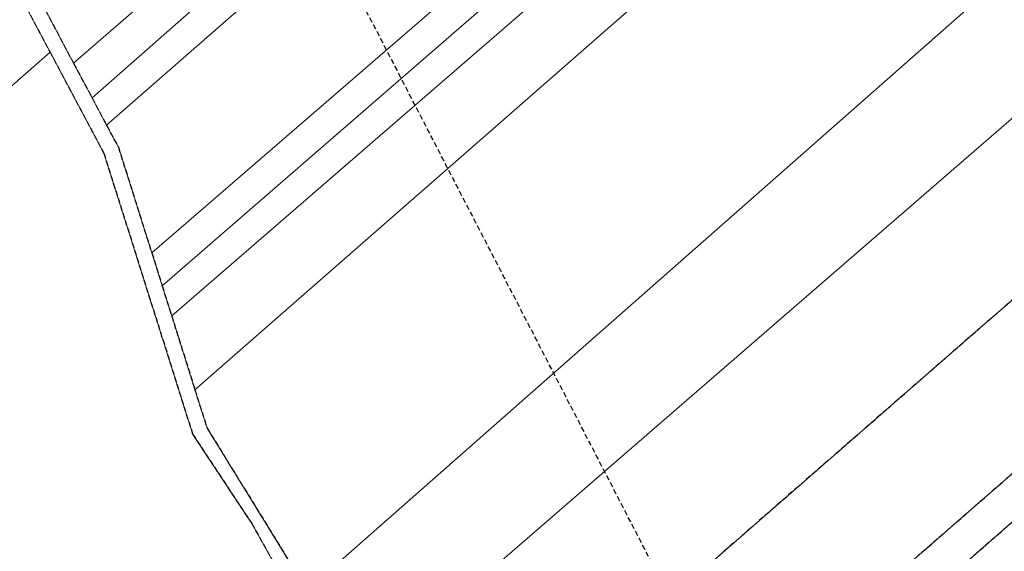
# Model space of a CAD drawing. Header units: metres. Extents: x -712710 to 14443962, y 4588558 to 14849904.
# Tile 265 of 656: x 7506906 to 7507095, y 5886845 to 5886948. Entities that reach past the tile are written whole.
import ezdxf

# ---------------------------------------------------------------- set-up
doc = ezdxf.new("R2010")
doc.units = ezdxf.units.M
doc.header["$MEASUREMENT"] = 0
doc.linetypes.add('1', pattern=[0, 0])
doc.linetypes.add('UOP', pattern=[1.5, 1, -0.5])
doc.layers.get('Defpoints').update_dxf_attribs({"linetype": 'CONTINUOUS'})
doc.layers.add('#RAMKA 2', color=133, linetype='1', lineweight=60, plot=False)
doc.layers.add('Dzialki', color=7, linetype='1', lineweight=13)
doc.layers.add('Kontury', color=3, linetype='UOP', lineweight=25)
doc.styles.get("Standard").update_dxf_attribs({"font": 'Simplex.SHX', "width": 0.75})
doc.dimstyles.new('RAMA', dxfattribs={"dimtxt": 20, "dimasz": 1, "dimexe": 1, "dimexo": 1, "dimgap": 1, "dimtad": 1, "dimlfac": 2, "dimtxsty": 'Standard', "dimcen": 2.5, "dimadec": 0, "dimazin": 0, "dimtfac": 1, "dimtmove": 0, "dimatfit": 3, "dimfxl": 1, "dimarcsym": 0})

# ---------------------------------------------------------------- blocks, each defined once
blk = doc.blocks.new('*D485')
at = {"layer": '#RAMKA 2', "color": 0, "lineweight": -2}
for p, q in [((7507079.56, 5887407.54), (7507103.09, 5887419.78)), ((7507102.67, 5887418.43), (7507355.61, 5886932.3)), ((7507333.43, 5886919.63), (7507356.95, 5886931.87))]:
    blk.add_line(p, q, dxfattribs=at)
at = {"layer": '#RAMKA 2', "color": 0}
for points in [[(7507102.81, 5887418.51), (7507102.52, 5887418.35), (7507102.2, 5887419.32)], [(7507355.46, 5886932.22), (7507355.75, 5886932.37), (7507356.07, 5886931.41)]]:
    blk.add_solid(points, dxfattribs=at)
at = {"layer": 'Defpoints', "color": 0}
for p in [(7507078.68, 5887407.08), (7507356.07, 5886931.41), (7507332.54, 5886919.17)]:
    blk.add_point(p, dxfattribs=at)
at = {"layer": '#RAMKA 2', "color": 0, "insert": (7507229.14, 5887175.36), "char_height": 20, "attachment_point": 5, "rotation": 297.4883}
blk.add_mtext('1100', dxfattribs=at)

msp = doc.modelspace()

# ---------------------------------------------------------------- linework, layer by layer
at = {"layer": 'Dzialki'}
for p, q in [((7506916.41, 5886939.13), (7507142.01, 5887136.94)), ((7506815.27, 5887123.25), (7506911.87, 5886941.26)), ((7506931.42, 5886902.75), (7507159.45, 5887099.82)), ((7506933.42, 5886896.39), (7507161.44, 5887094.2)), ((7506935.24, 5886890.62), (7507163.78, 5887088.5)), ((7506939.71, 5886876.47), (7507168.63, 5887076.68)), ((7506919.96, 5886932.47), (7507056.19, 5887052.62)), ((7507059.9, 5887047.35), (7506922.75, 5886927.24)), ((7506961.23, 5886837.96), (7507181.2, 5887031.56)), ((7506971.85, 5886820.5), (7507186.84, 5887006.62)), ((7506916.41, 5886939.13), (7506911, 5886949.32)), ((7506993.18, 5886760.79), (7507205.15, 5886945.68)), ((7506893.28, 5886924.91), (7506911.87, 5886941.26)), ((7506911.87, 5886941.26), (7506922.22, 5886921.85)), ((7506919.96, 5886932.47), (7506916.41, 5886939.13)), ((7506922.75, 5886927.24), (7506919.96, 5886932.47)), ((7507090.69, 5886888.45), (7507137.43, 5886929.17)), ((7506925, 5886923.02), (7506922.75, 5886927.24)), ((7506931.42, 5886902.75), (7506925, 5886923.02)), ((7506922.22, 5886921.85), (7506939.3, 5886867.85)), ((7506933.42, 5886896.39), (7506931.42, 5886902.75)), ((7506935.24, 5886890.62), (7506933.42, 5886896.39)), ((7506939.71, 5886876.47), (7506935.24, 5886890.62)), ((7506982.29, 5886793.99), (7507090.69, 5886888.45)), ((7506942.04, 5886869.11), (7506939.71, 5886876.47)), ((7506961.23, 5886837.96), (7506942.04, 5886869.11)), ((7507107.18, 5886869.52), (7506992.25, 5886769.27)), ((7506939.3, 5886867.85), (7506950.63, 5886850.77)), ((7506950.63, 5886850.77), (7506955.17, 5886842.67))]:
    msp.add_line(p, q, dxfattribs=at)
at = {"layer": 'Kontury'}
for p, q in [((7507030.99, 5886836.42), (7506876.42, 5887135.07)), ((7506815.27, 5887123.25), (7506911.87, 5886941.26)), ((7506911, 5886949.32), (7506914.52, 5886942.67)), ((7506993.18, 5886760.79), (7507205.15, 5886945.68)), ((7506911.87, 5886941.26), (7506922.22, 5886921.85)), ((7506914.52, 5886942.67), (7506916.41, 5886939.13)), ((7506916.41, 5886939.13), (7506919.96, 5886932.47)), ((7506919.96, 5886932.47), (7506922.75, 5886927.24)), ((7506922.75, 5886927.24), (7506925, 5886923.02)), ((7506925, 5886923.02), (7506931.42, 5886902.75)), ((7506922.22, 5886921.85), (7506939.3, 5886867.85)), ((7507124.38, 5886917.8), (7507090.69, 5886888.45)), ((7506931.42, 5886902.75), (7506933.42, 5886896.39)), ((7506933.42, 5886896.39), (7506935.24, 5886890.62)), ((7506935.24, 5886890.62), (7506939.71, 5886876.47)), ((7507090.69, 5886888.45), (7507030.99, 5886836.42)), ((7506939.71, 5886876.47), (7506942.04, 5886869.11)), ((7506942.04, 5886869.11), (7506961.23, 5886837.96)), ((7506992.25, 5886769.27), (7507107.18, 5886869.52)), ((7506939.3, 5886867.85), (7506950.63, 5886850.77)), ((7506950.63, 5886850.77), (7506955.17, 5886842.67))]:
    msp.add_line(p, q, dxfattribs=at)

# ---------------------------------------------------------------- dimensions: what is measured, and where the dimension line sits
at = {"layer": '#RAMKA 2'}
dim = msp.add_aligned_dim(p1=(7507078.67639, 5887407.07531), p2=(7507332.53864, 5886919.16758), distance=26.52287, dimstyle='RAMA', dxfattribs=at)
dim.commit()
dim.dimension.update_dxf_attribs({"geometry": '*D485', "text_midpoint": (7507229.13609, 5887175.36355)})

doc.saveas('drawing.dxf')
